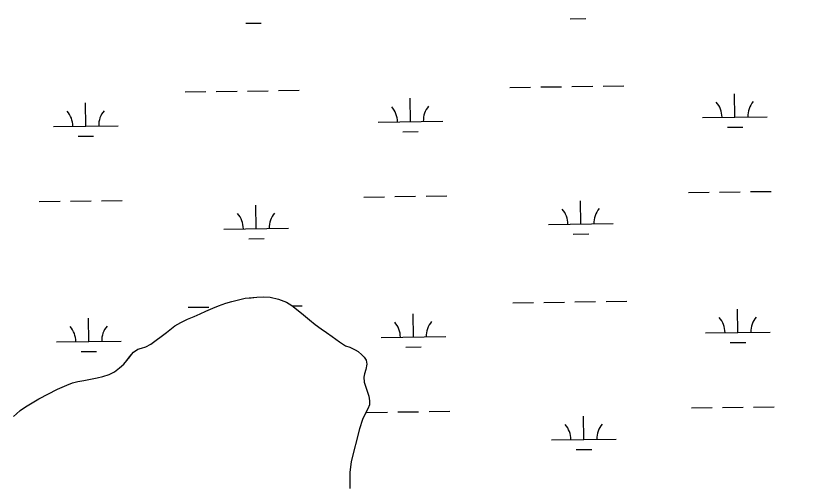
# Model space of a CAD drawing. Extents: x 3767014 to 3805179, y 361544 to 387384.
# Drawn here: x 3790112 to 3791356, y 369389 to 370113 of the extents above; entities that cross this region are included whole.
import ezdxf

# ---------------------------------------------------------------- set-up
doc = ezdxf.new("R2010")
doc.units = 0
for name, color, linetype in [('V-RIVR-EDGE', 7, 'Continuous'), ('V-TOPO-SHOR', 7, 'Continuous'), ('V-WETL-SWMP', 7, 'Continuous')]:
    doc.layers.add(name, color=color, linetype=linetype)

msp = doc.modelspace()

# ---------------------------------------------------------------- linework, layer by layer
at = {"layer": 'V-RIVR-EDGE'}
msp.add_spline([(3785266.865, 377529.211), (3785342.8, 377494.248), (3785391.258, 377467.439), (3785439.72, 377442.249), (3785475.246, 377418.707), (3785525.316, 377389.469), (3785575.383, 377359.422), (3785621.413, 377331.811), (3785722.351, 377269.288), (3785796.661, 377231.094), (3785852.385, 377199.415), (3785928.324, 377166.069), (3785964.678, 377149.804), (3786028.506, 377124.576), (3786060.018, 377113.175), (3786092.316, 377092.068), (3786117.34, 377073.405), (3786135.083, 377053.143), (3786154.458, 377039.347), (3786176.258, 377024.735), (3786206.946, 377006.867), (3786256.211, 376979.248), (3786328.098, 376942.677), (3786374.949, 376919.917), (3786491.265, 376862.208), (3786553.467, 376833.749), (3786619.713, 376805.279), (3786729.589, 376759.718), (3786796.656, 376736.099), (3786845.136, 376718.187), (3786867.767, 376712.469), (3787003.51, 376661.992), (3787089.16, 376631.048), (3787163.496, 376603.367), (3787230.559, 376578.13), (3787257.223, 376568.359), (3787300.044, 376551.27), (3787354.992, 376532.533), (3787409.127, 376512.181), (3787544.074, 376466.558), (3787612.756, 376442.126), (3787657.197, 376425.841), (3787730.724, 376398.162), (3787781.63, 376380.244), (3787834.96, 376361.511), (3787891.524, 376341.961), (3787940, 376322.432), (3787998.976, 376297.215), (3788050.697, 376281.721), (3788117.768, 376259.719), (3788176.757, 376240.164), (3788221.198, 376223.879), (3788259.981, 376209.226), (3788406.252, 376164.383), (3788541.215, 376125.23), (3788606.67, 376104.041), (3788679.39, 376077.173), (3788748.889, 376055.974), (3788871.693, 376005.528), (3788969.454, 375966.467), (3789047.013, 375933.926), (3789119.723, 375903.014), (3789155.253, 375881.09), (3789182.716, 375867.274), (3789214.225, 375854.256), (3789257.04, 375834.74), (3789281.286, 375828.21), (3789303.105, 375821.686), (3789328.955, 375809.491), (3789367.724, 375789.177), (3789414.577, 375767.225), (3789468.708, 375745.255), (3789509.105, 375728.981), (3789555.157, 375710.266), (3789585.849, 375694.015), (3789620.578, 375675.328), (3789681.97, 375646.062), (3789753.859, 375610.3), (3789792.633, 375591.603), (3789842.712, 375566.408), (3789897.64, 375539.584), (3789938.019, 375516.03), (3789968.727, 375506.25), (3790004.289, 375497.265), (3790030.972, 375494.773), (3790047.128, 375487.455), (3790077.007, 375469.589), (3790124.633, 375433.077), (3790192.442, 375382.768), (3790252.165, 375332.478), (3790290.91, 375302.459), (3790337.741, 375271.611), (3790406.357, 375220.491), (3790469.329, 375175.855), (3790570.248, 375106.054), (3790647.751, 375050.868), (3790691.367, 375028.115), (3790744.667, 374997.251), (3790806.838, 374955.852), (3790873.863, 374915.249), (3790932, 374877.903), (3791002.231, 374825.97), (3791052.265, 374782.175), (3791082.927, 374753.793), (3791131.331, 374705.149), (3791170.05, 374664.616), (3791192.631, 374638.681), (3791220.891, 374620.01), (3791288.67, 374557.569), (3791322.577, 374533.223), (3791362.944, 374504.817), (3791396.042, 374480.473), (3791434.785, 374449.645), (3791482.407, 374411.517), (3791534.052, 374365.291), (3791646.192, 374254.216), (3791707.514, 374196.644), (3791738.968, 374161.791), (3791773.65, 374123.694), (3791803.497, 374092.888), (3791829.321, 374070.18), (3791830.912, 374059.662), (3791837.316, 374032.958), (3791849.409, 374017.562), (3791884.123, 373992.405), (3791930.977, 373971.262), (3791954.393, 373955.838), (3791993.134, 373924.202), (3792026.979, 373874.785), (3792047.912, 373836.722), (3792063.186, 373799.482), (3792086.509, 373746.857), (3792112.249, 373690.181), (3792141.261, 373648.864), (3792158.993, 373624.558), (3792177.552, 373607.528), (3792214.702, 373586.409), (3792255.083, 373563.665), (3792301.119, 373538.48), (3792346.34, 373510.871), (3792382.671, 373485.71), (3792422.225, 373455.689), (3792479.537, 373411.875), (3792548.144, 373356.711), (3792619.168, 373298.307), (3792672.431, 373252.077), (3792709.534, 373212.357), (3792750.656, 373162.113), (3792839.385, 373068.08), (3792888.572, 373008.92), (3792945.027, 372945.699), (3792999.062, 372884.91), (3793053.898, 372820.884), (3793149.89, 372720.363), (3793208.761, 372653.092), (3793261.195, 372598.777), (3793315.232, 372538.796), (3793358.792, 372493.399), (3793409.592, 372432.618), (3793462.809, 372367.787), (3793498.283, 372323.219), (3793536.997, 372280.26), (3793578.124, 372232.443), (3793604.724, 372196.792), (3793668.438, 372125.466), (3793703.128, 372090.604), (3793760.41, 372034.66), (3793806.384, 371984.404), (3793839.438, 371942.268), (3793939.427, 371823.136), (3793981.333, 371763.186), (3794029.674, 371688.662), (3794050.609, 371651.408), (3794073.177, 371620.62), (3794178.796, 371488.535), (3794237.625, 371404.28), (3794268.243, 371358.106), (3794301.293, 371314.353), (3794332.724, 371269.794), (3794395.613, 371192), (3794429.476, 371149.862), (3794472.201, 371093.953), (3794523.788, 371024.274), (3794601.175, 370922.181), (3794640.679, 370871.942), (3794687.421, 370805.509), (3794733.389, 370752.828), (3794829.339, 370635.323), (3794895.463, 370557.521), (3794959.948, 370470.826), (3795013.158, 370403.569), (3795070.394, 370329.023), (3795159.854, 370203.448), (3795225.98, 370126.454), (3795296.13, 370041.363), (3795379.18, 369940.065), (3795459.001, 369841.201), (3795508.163, 369772.337), (3795554.103, 369708.333), (3795661.315, 369566.538), (3795715.338, 369500.897), (3795762.105, 369444.169), (3795798.366, 369390.703), (3795915.247, 369234.327), (3795963.601, 369165.465), (3796028.082, 369077.153), (3796043.387, 369052.853), (3796054.672, 369037.459), (3796077.242, 369007.48), (3796148.213, 368927.239), (3796183.677, 368878.627), (3796226.382, 368814.631), (3796275.531, 368740.105), (3796314.222, 368688.25), (3796353.714, 368633.158), (3796401.268, 368567.533), (3796456.873, 368487.33), (3796513.292, 368409.551), (3796545.533, 368365.8), (3796626.113, 368246.716), (3796670.449, 368188.377), (3796704.298, 368140.578), (3796751.041, 368074.145), (3796787.308, 368023.105), (3796838.907, 367958.278), (3796844.528, 367942.09), (3796845.295, 367925.104), (3796846.094, 367921.059), (3796852.559, 367919.425), (3796863.071, 367918.59), (3796875.166, 367904.003), (3796903.398, 367874.01), (3796931.629, 367844.017), (3796952.579, 367812.424), (3796982.392, 367767.87), (3797007.371, 367730.606), (3797037.194, 367690.095), (3797062.185, 367657.684), (3797075.869, 367631.77), (3797095.223, 367609.078), (3797126.665, 367569.372), (3797156.484, 367527.244), (3797212.099, 367451.085), (3797254.808, 367388.706), (3797302.183, 367327.228)], degree=3, dxfattribs=at)
at = {"layer": 'V-TOPO-SHOR'}
for points in [[(3790107.486, 369494.504), (3790112.092, 369498.838), (3790117.978, 369503.935), (3790126.161, 369509.539), (3790146.877, 369521.757), (3790175.512, 369536.773), (3790190.342, 369543.13), (3790199.031, 369546.433), (3790206.955, 369548.717), (3790216.153, 369550.23), (3790226.884, 369552.254), (3790237.106, 369554.277), (3790245.795, 369556.303), (3790255.763, 369559.348), (3790263.689, 369563.419), (3790271.619, 369569.535), (3790278.017, 369575.396), (3790282.881, 369581.008), (3790287.235, 369586.873), (3790290.051, 369590.189), (3790293.379, 369594.012), (3790300.028, 369598.344), (3790305.396, 369600.12), (3790312.042, 369602.405), (3790319.968, 369606.223), (3790344.013, 369624.311), (3790357.059, 369634.501), (3790366.523, 369639.849), (3790376.749, 369644.68), (3790386.974, 369649.003), (3790396.178, 369653.327), (3790405.126, 369657.396), (3790415.863, 369661.973), (3790424.811, 369665.533), (3790436.057, 369669.596), (3790445.258, 369672.387), (3790455.736, 369674.923), (3790465.957, 369677.2), (3790474.899, 369677.95), (3790483.841, 369678.699), (3790494.058, 369679.191), (3790504.531, 369678.914), (3790517.553, 369675.824), (3790529.804, 369671.202), (3790537.711, 369666.078), (3790547.658, 369658.395), (3790555.82, 369651.737), (3790565.511, 369643.799), (3790574.182, 369636.885), (3790583.107, 369630.227), (3790591.78, 369624.335), (3790600.454, 369618.189), (3790606.065, 369614.091), (3790611.677, 369609.993), (3790621.116, 369603.845), (3790627.497, 369601.533), (3790635.663, 369597.685), (3790640.51, 369594.867), (3790646.122, 369590.003), (3790649.69, 369586.163), (3790652.745, 369581.815), (3790654.011, 369575.427), (3790652.461, 369567.001), (3790650.404, 369560.62), (3790649.118, 369555.256), (3790649.614, 369547.849), (3790651.643, 369541.205), (3790654.185, 369533.791), (3790656.978, 369525.867), (3790657.986, 369518.97), (3790657.974, 369512.584), (3790655.408, 369506.458), (3790651.817, 369499.569), (3790647.457, 369490.126), (3790642.831, 369475.321), (3790629.705, 369425.282)], [(3790629.705, 369425.282), (3790628.413, 369416.598), (3790627.375, 369408.683), (3790627.608, 369398.209), (3790627.85, 369390.036), (3790627.579, 369383.394)]]:
    msp.add_lwpolyline(points, dxfattribs=at)
at = {"layer": 'V-WETL-SWMP'}
for p, q in [((3790968.471, 370108.81), (3790992.469, 370109.143)), ((3790466.612, 370101.839), (3790490.61, 370102.172)), ((3791019.076, 370004.863), (3791051.073, 370005.307)), ((3790373.231, 369995.891), (3790405.228, 369996.336)), ((3790421.227, 369996.558), (3790453.223, 369997.003)), ((3790469.222, 369997.225), (3790501.219, 369997.669)), ((3790517.217, 369997.891), (3790549.214, 369998.336)), ((3790875.09, 370002.863), (3790907.087, 370003.307)), ((3790923.085, 370003.529), (3790955.082, 370003.974)), ((3790971.081, 370004.196), (3791003.078, 370004.641)), ((3791223.077, 369956.95), (3791222.577, 369992.946)), ((3790721.218, 369949.978), (3790720.718, 369985.975)), ((3790219.359, 369943.007), (3790218.859, 369979.004)), ((3791173.082, 369956.255), (3791273.072, 369957.644)), ((3790169.364, 369942.313), (3790269.354, 369943.702)), ((3790671.223, 369949.284), (3790771.213, 369950.673)), ((3790709.434, 369934.382), (3790733.431, 369934.716)), ((3791211.293, 369941.354), (3791235.29, 369941.687)), ((3790207.575, 369927.411), (3790231.572, 369927.744)), ((3790649.421, 369833.538), (3790681.418, 369833.983)), ((3790697.416, 369834.205), (3790729.413, 369834.649)), ((3790745.412, 369834.871), (3790777.408, 369835.316)), ((3791151.28, 369840.509), (3791183.277, 369840.954)), ((3791199.275, 369841.176), (3791231.272, 369841.621)), ((3791247.27, 369841.843), (3791279.267, 369842.287)), ((3790147.562, 369826.567), (3790179.559, 369827.011)), ((3790195.557, 369827.233), (3790227.554, 369827.678)), ((3790243.553, 369827.9), (3790275.549, 369828.345)), ((3790483.018, 369784.792), (3790482.518, 369820.789)), ((3790984.877, 369791.763), (3790984.377, 369827.76)), ((3790433.023, 369784.098), (3790533.013, 369785.487)), ((3790934.882, 369791.069), (3791034.872, 369792.458)), ((3790471.234, 369769.196), (3790495.231, 369769.529)), ((3790973.093, 369776.167), (3790997.09, 369776.501)), ((3790424.808, 369665.53), (3790436.055, 369669.595)), ((3790436.055, 369669.595), (3790445.256, 369672.386)), ((3790445.256, 369672.386), (3790455.734, 369674.92)), ((3790455.734, 369674.92), (3790465.955, 369677.199)), ((3790465.955, 369677.199), (3790483.839, 369678.697)), ((3790483.839, 369678.697), (3790494.057, 369679.188)), ((3790494.057, 369679.188), (3790504.529, 369678.912)), ((3790504.529, 369678.912), (3790517.55, 369675.821)), ((3790517.55, 369675.821), (3790529.801, 369671.199)), ((3790529.801, 369671.199), (3790537.71, 369666.075)), ((3790879.712, 369670.22), (3790911.708, 369670.665)), ((3790927.707, 369670.887), (3790959.704, 369671.331)), ((3790975.702, 369671.554), (3791007.699, 369671.998)), ((3791023.698, 369672.22), (3791055.694, 369672.665)), ((3790377.853, 369663.249), (3790409.849, 369663.693)), ((3790396.176, 369653.325), (3790405.124, 369657.395)), ((3790405.124, 369657.395), (3790415.861, 369661.971)), ((3790415.861, 369661.971), (3790424.808, 369665.53)), ((3790537.71, 369666.075), (3790547.656, 369658.393)), ((3790538.48, 369665.48), (3790553.835, 369665.693)), ((3790547.656, 369658.393), (3790555.817, 369651.735)), ((3791227.699, 369624.307), (3791227.198, 369660.304)), ((3790223.981, 369610.364), (3790223.481, 369646.361)), ((3790366.52, 369639.847), (3790376.746, 369644.679)), ((3790376.746, 369644.679), (3790386.972, 369649.001)), ((3790386.972, 369649.001), (3790396.176, 369653.325)), ((3790555.817, 369651.735), (3790565.508, 369643.798)), ((3790725.84, 369617.336), (3790725.339, 369653.332)), ((3790344.011, 369624.309), (3790357.058, 369634.501)), ((3790357.058, 369634.501), (3790366.52, 369639.847)), ((3790565.508, 369643.798), (3790574.179, 369636.884)), ((3790574.179, 369636.884), (3790583.106, 369630.226)), ((3790319.966, 369606.221), (3790344.011, 369624.309)), ((3790583.106, 369630.226), (3790591.779, 369624.334)), ((3790591.779, 369624.334), (3790600.452, 369618.187)), ((3791177.703, 369623.613), (3791277.694, 369625.002)), ((3790173.985, 369609.67), (3790273.976, 369611.059)), ((3790600.452, 369618.187), (3790611.675, 369609.991)), ((3790611.675, 369609.991), (3790621.114, 369603.842)), ((3790675.844, 369616.641), (3790775.835, 369618.03)), ((3791215.914, 369608.711), (3791239.912, 369609.044)), ((3790212.196, 369594.768), (3790236.194, 369595.102)), ((3790293.377, 369594.012), (3790300.027, 369598.342)), ((3790300.027, 369598.342), (3790305.394, 369600.119)), ((3790305.394, 369600.119), (3790312.04, 369602.405)), ((3790312.04, 369602.405), (3790319.966, 369606.221)), ((3790621.114, 369603.842), (3790627.495, 369601.531)), ((3790627.495, 369601.531), (3790635.661, 369597.683)), ((3790635.661, 369597.683), (3790640.509, 369594.864)), ((3790640.509, 369594.864), (3790646.119, 369590)), ((3790714.055, 369601.74), (3790738.053, 369602.073)), ((3790282.879, 369581.006), (3790287.233, 369586.872)), ((3790287.233, 369586.872), (3790290.049, 369590.188)), ((3790290.049, 369590.188), (3790293.377, 369594.012)), ((3790646.119, 369590), (3790649.687, 369586.161)), ((3790649.687, 369586.161), (3790652.744, 369581.813)), ((3790263.687, 369563.419), (3790271.617, 369569.534)), ((3790271.617, 369569.534), (3790278.015, 369575.396)), ((3790278.015, 369575.396), (3790282.879, 369581.006)), ((3790654.008, 369575.425), (3790652.459, 369566.999)), ((3790652.744, 369581.813), (3790654.008, 369575.425)), ((3790245.794, 369556.302), (3790255.762, 369559.348)), ((3790255.762, 369559.348), (3790263.687, 369563.419)), ((3790650.403, 369560.617), (3790649.116, 369555.255)), ((3790652.459, 369566.999), (3790650.403, 369560.617)), ((3790190.34, 369543.128), (3790199.031, 369546.432)), ((3790199.031, 369546.432), (3790206.954, 369548.715)), ((3790206.954, 369548.715), (3790216.152, 369550.23)), ((3790216.152, 369550.23), (3790226.884, 369552.252)), ((3790226.884, 369552.252), (3790237.105, 369554.276)), ((3790237.105, 369554.276), (3790245.794, 369556.302)), ((3790649.116, 369555.255), (3790649.612, 369547.847)), ((3790649.612, 369547.847), (3790651.642, 369541.202)), ((3790146.875, 369521.757), (3790175.512, 369536.772)), ((3790175.512, 369536.772), (3790190.34, 369543.128)), ((3790651.642, 369541.202), (3790654.182, 369533.789)), ((3790654.182, 369533.789), (3790656.976, 369525.865)), ((3790126.161, 369509.537), (3790146.875, 369521.757)), ((3790656.976, 369525.865), (3790657.985, 369518.967)), ((3790117.976, 369503.934), (3790126.161, 369509.537)), ((3790657.972, 369512.581), (3790655.406, 369506.456)), ((3790657.985, 369518.967), (3790657.972, 369512.581)), ((3791155.901, 369507.867), (3791187.898, 369508.311)), ((3791203.897, 369508.534), (3791235.893, 369508.978)), ((3791251.892, 369509.2), (3791283.889, 369509.645)), ((3790107.485, 369494.503), (3790112.091, 369498.837)), ((3790112.091, 369498.837), (3790117.976, 369503.934)), ((3790651.816, 369499.566), (3790647.455, 369490.124)), ((3790655.406, 369506.456), (3790651.816, 369499.566)), ((3790654.042, 369500.895), (3790686.039, 369501.34)), ((3790702.038, 369501.562), (3790734.034, 369502.007)), ((3790750.033, 369502.229), (3790782.03, 369502.673)), ((3790989.499, 369459.121), (3790988.998, 369495.117)), ((3790647.455, 369490.124), (3790642.829, 369475.318)), ((3790642.829, 369475.318), (3790629.704, 369425.279)), ((3790939.503, 369458.426), (3791039.494, 369459.815)), ((3790977.714, 369443.525), (3791001.712, 369443.858)), ((3790629.704, 369425.279), (3790628.41, 369416.597)), ((3790628.41, 369416.597), (3790627.372, 369408.681)), ((3790627.372, 369408.681), (3790627.607, 369398.208)), ((3790627.607, 369398.208), (3790627.847, 369390.033)), ((3790627.847, 369390.033), (3790627.578, 369383.393))]:
    msp.add_line(p, q, dxfattribs=at)
for centre, start, end in [((3791278.308, 369958.192), 140.024035, 181.567693), ((3790665.974, 369949.686), 0.024037, 41.567695), ((3790776.449, 369951.221), 140.024035, 181.567693), ((3791167.833, 369956.657), 0.024037, 41.567695), ((3790164.115, 369942.714), 0.024037, 41.567695), ((3790274.59, 369944.249), 140.024035, 181.567693), ((3790427.774, 369784.499), 0.024037, 41.567695), ((3790538.249, 369786.034), 140.024035, 181.567693), ((3790929.633, 369791.471), 0.024037, 41.567695), ((3791040.108, 369793.006), 140.024035, 181.567693), ((3791172.454, 369624.015), 0.024037, 41.567695), ((3791282.93, 369625.549), 140.024035, 181.567693), ((3790168.736, 369610.072), 0.024037, 41.567695), ((3790279.212, 369611.606), 140.024035, 181.567693), ((3790670.595, 369617.043), 0.024037, 41.567695), ((3790781.071, 369618.578), 140.024035, 181.567693), ((3791044.73, 369460.363), 140.024035, 181.567693), ((3790934.254, 369458.828), 0.024037, 41.567695)]:
    msp.add_arc(centre, 35.246, start, end, dxfattribs=at)

doc.saveas('drawing.dxf')
